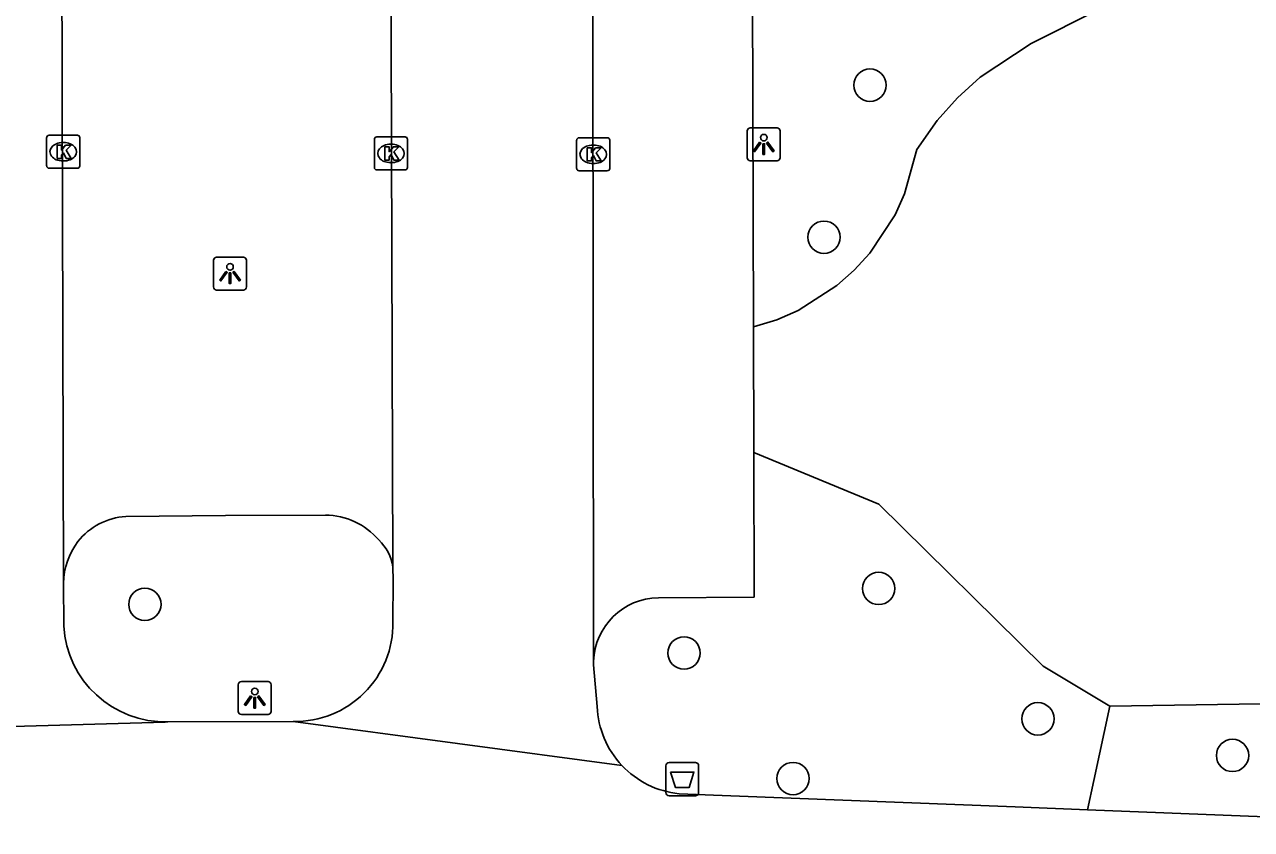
# Model space of a CAD drawing. Extents: x 160732 to 162105, y 387428 to 388479.
# Drawn here: x 161391.93 to 161429, y 387825.47 to 387849.79 of the extents above; entities that cross this region are included whole.
import ezdxf

# ---------------------------------------------------------------- set-up
doc = ezdxf.new("R2010")
doc.units = 0
for name, color, linetype in [('IMGEO_Afvalbak', 7, 'Continuous'), ('IMGEO_Boom', 7, 'Continuous'), ('IMGEO_Groenvoorziening', 7, 'Continuous'), ('IMGEO_Kolk', 7, 'Continuous'), ('IMGEO_Lichtpunt', 7, 'Continuous'), ('IMGEO_Parkeervlak_open', 7, 'Continuous'), ('IMGEO_Rijbaan_lokaal_open', 7, 'Continuous')]:
    doc.layers.add(name, color=color, linetype=linetype)

msp = doc.modelspace()

# ---------------------------------------------------------------- linework, layer by layer
at = {"layer": 'IMGEO_Afvalbak'}
for p, q in [((161411.308, 387826.584), (161411.308, 387827.384)), ((161411.308, 387827.384), (161411.308, 387826.584)), ((161411.408, 387827.484), (161412.198, 387827.484)), ((161412.198, 387827.484), (161411.408, 387827.484)), ((161412.298, 387827.384), (161412.298, 387826.584)), ((161412.298, 387826.584), (161412.298, 387827.384)), ((161412.198, 387826.484), (161411.408, 387826.484)), ((161411.408, 387826.484), (161412.198, 387826.484))]:
    msp.add_line(p, q, dxfattribs=at)
msp.add_lwpolyline([(161411.451, 387827.198), (161412.155, 387827.198), (161412.006, 387826.728), (161411.6, 387826.728), (161411.451, 387827.198)], dxfattribs=at)
for centre, start, end in [((161411.408, 387827.384), 90, 180), ((161411.408, 387827.384), 90, 180), ((161412.198, 387827.384), 0, 90), ((161412.198, 387827.384), 360, 90), ((161411.408, 387826.584), 180, 270), ((161411.408, 387826.584), 180, 270), ((161412.198, 387826.584), 270, 0), ((161412.198, 387826.584), 270, 0)]:
    msp.add_arc(centre, 0.1, start, end, dxfattribs=at)
at = {"layer": 'IMGEO_Boom'}
for centre in [(161417.475, 387847.955), (161416.085, 387843.361), (161417.737, 387832.747), (161395.563, 387832.267), (161411.857, 387830.796), (161422.55, 387828.808), (161428.431, 387827.702), (161415.149, 387827.004)]:
    msp.add_circle(centre, 0.489, dxfattribs=at)
at = {"layer": 'IMGEO_Groenvoorziening'}
for points in [[(161428.399, 387852.267), (161422.343, 387849.214), (161420.802, 387848.2), (161420.12, 387847.577), (161419.506, 387846.887), (161418.89, 387846.013), (161418.521, 387844.671), (161418.233, 387844.037), (161417.467, 387842.875), (161416.997, 387842.36), (161416.476, 387841.897), (161415.303, 387841.148), (161414.665, 387840.869), (161413.951, 387840.649)], [(161424.726, 387829.188), (161422.71, 387830.402), (161417.743, 387835.298), (161413.962, 387836.853)], [(161424.726, 387829.188), (161442.306, 387829.458), (161446.147, 387830.323)], [(161424.046, 387826.06), (161424.24, 387826.946), (161424.726, 387829.188)]]:
    msp.add_lwpolyline(points, dxfattribs=at)
at = {"layer": 'IMGEO_Kolk'}
for p, q in [((161392.595, 387845.518), (161392.595, 387846.37)), ((161392.67, 387846.444), (161393.522, 387846.444)), ((161393.083, 387846.224), (161393.108, 387846.224)), ((161393.596, 387846.37), (161393.596, 387845.518)), ((161402.498, 387845.467), (161402.498, 387846.319)), ((161402.573, 387846.393), (161403.425, 387846.393)), ((161402.986, 387846.173), (161403.011, 387846.173)), ((161403.499, 387846.319), (161403.499, 387845.467)), ((161408.611, 387845.44), (161408.611, 387846.292)), ((161408.686, 387846.366), (161409.538, 387846.366)), ((161409.099, 387846.146), (161409.124, 387846.146)), ((161409.612, 387846.292), (161409.612, 387845.44)), ((161393.522, 387845.444), (161392.67, 387845.444)), ((161393.106, 387845.664), (161393.081, 387845.664)), ((161403.425, 387845.393), (161402.573, 387845.393)), ((161403.009, 387845.613), (161402.984, 387845.613)), ((161409.538, 387845.366), (161408.686, 387845.366)), ((161409.122, 387845.586), (161409.097, 387845.586))]:
    msp.add_line(p, q, dxfattribs=at)
for points in [[(161392.595, 387845.518), (161392.595, 387846.37)], [(161392.67, 387846.444), (161393.522, 387846.444)], [(161392.916, 387846.144), (161393.039, 387846.144), (161393.039, 387845.993), (161393.169, 387846.144), (161393.333, 387846.144), (161393.187, 387845.993), (161393.34, 387845.744), (161393.188, 387845.744), (161393.103, 387845.908), (161393.039, 387845.841), (161393.039, 387845.744), (161392.916, 387845.744), (161392.916, 387846.144)], [(161393.596, 387846.37), (161393.596, 387845.518)], [(161402.498, 387845.467), (161402.498, 387846.319)], [(161402.573, 387846.393), (161403.425, 387846.393)], [(161402.819, 387846.093), (161402.942, 387846.093), (161402.942, 387845.942), (161403.072, 387846.093), (161403.236, 387846.093), (161403.09, 387845.942), (161403.243, 387845.693), (161403.091, 387845.693), (161403.006, 387845.857), (161402.942, 387845.79), (161402.942, 387845.693), (161402.819, 387845.693), (161402.819, 387846.093)], [(161403.499, 387846.319), (161403.499, 387845.467)], [(161408.611, 387845.44), (161408.611, 387846.292)], [(161408.686, 387846.366), (161409.538, 387846.366)], [(161409.612, 387846.292), (161409.612, 387845.44)], [(161408.932, 387846.066), (161409.055, 387846.066), (161409.055, 387845.915), (161409.185, 387846.066), (161409.349, 387846.066), (161409.203, 387845.915), (161409.356, 387845.666), (161409.204, 387845.666), (161409.119, 387845.83), (161409.055, 387845.763), (161409.055, 387845.666), (161408.932, 387845.666), (161408.932, 387846.066)], [(161393.522, 387845.444), (161392.67, 387845.444)], [(161403.425, 387845.393), (161402.573, 387845.393)], [(161409.538, 387845.366), (161408.686, 387845.366)]]:
    msp.add_lwpolyline(points, dxfattribs=at)
for centre, start, end in [((161392.672, 387846.368), 91.552, 178.448), ((161392.672, 387846.368), 91.552, 178.448), ((161393.52, 387846.368), 1.552, 88.448), ((161393.52, 387846.368), 1.552, 88.448), ((161402.575, 387846.317), 91.552, 178.448), ((161402.575, 387846.317), 91.552, 178.448), ((161403.423, 387846.317), 1.552, 88.448), ((161403.423, 387846.317), 1.552, 88.448), ((161408.688, 387846.29), 91.552, 178.448), ((161408.688, 387846.29), 91.552, 178.448), ((161409.536, 387846.29), 1.552, 88.448), ((161409.536, 387846.29), 1.552, 88.448), ((161392.672, 387845.52), 181.552, 268.448), ((161392.672, 387845.52), 181.552, 268.448), ((161393.52, 387845.52), 271.552, 358.448), ((161393.52, 387845.52), 271.552, 358.448), ((161402.575, 387845.469), 181.552, 268.448), ((161402.575, 387845.469), 181.552, 268.448), ((161403.423, 387845.469), 271.552, 358.448), ((161403.423, 387845.469), 271.552, 358.448), ((161408.688, 387845.442), 181.552, 268.448), ((161408.688, 387845.442), 181.552, 268.448), ((161409.536, 387845.442), 271.552, 358.448), ((161409.536, 387845.442), 271.552, 358.448)]:
    msp.add_arc(centre, 0.0765, start, end, dxfattribs=at)
for centre, major_axis, ratio, start_param, end_param in [((161393.082, 387845.944), (-0.387, 0.002), 0.722429, 4.712389, 7.853982), ((161393.107, 387845.944), (-0.39, 0.002), 0.717154, 1.570796, 4.712389), ((161402.985, 387845.893), (-0.387, 0.002), 0.722429, 4.712389, 7.853982), ((161403.01, 387845.893), (-0.39, 0.002), 0.717154, 1.570796, 4.712389), ((161409.098, 387845.866), (-0.387, 0.002), 0.722429, 4.712389, 7.853982), ((161409.123, 387845.866), (-0.39, 0.002), 0.717154, 1.570796, 4.712389)]:
    msp.add_ellipse(centre, major_axis=major_axis, ratio=ratio, start_param=start_param, end_param=end_param, dxfattribs=at)
at = {"layer": 'IMGEO_Lichtpunt'}
for p, q in [((161413.765, 387846.571), (161413.765, 387845.764)), ((161413.765, 387846.571), (161413.765, 387845.764)), ((161414.667, 387846.666), (161413.859, 387846.666)), ((161414.667, 387846.666), (161413.859, 387846.666)), ((161414.761, 387845.764), (161414.761, 387846.571)), ((161414.761, 387845.764), (161414.761, 387846.571)), ((161413.859, 387845.67), (161414.667, 387845.67)), ((161413.859, 387845.67), (161414.667, 387845.67)), ((161398.539, 387842.76), (161397.731, 387842.76)), ((161398.539, 387842.76), (161397.731, 387842.76)), ((161397.637, 387842.665), (161397.637, 387841.858)), ((161397.637, 387842.665), (161397.637, 387841.858)), ((161398.633, 387841.858), (161398.633, 387842.665)), ((161398.633, 387841.858), (161398.633, 387842.665)), ((161397.731, 387841.764), (161398.539, 387841.764)), ((161397.731, 387841.764), (161398.539, 387841.764)), ((161398.384, 387829.838), (161398.384, 387829.031)), ((161398.384, 387829.838), (161398.384, 387829.031)), ((161399.286, 387829.933), (161398.478, 387829.933)), ((161399.286, 387829.933), (161398.478, 387829.933)), ((161399.38, 387829.031), (161399.38, 387829.838)), ((161399.38, 387829.031), (161399.38, 387829.838)), ((161398.478, 387828.937), (161399.286, 387828.937)), ((161398.478, 387828.937), (161399.286, 387828.937))]:
    msp.add_line(p, q, dxfattribs=at)
for points in [[(161414.139, 387846.235), (161414.178, 387846.207), (161413.99, 387845.945), (161413.952, 387845.972), (161414.139, 387846.235)], [(161414.241, 387846.187), (161414.288, 387846.187), (161414.288, 387845.865), (161414.241, 387845.865), (161414.241, 387846.187)], [(161414.351, 387846.207), (161414.389, 387846.234), (161414.576, 387845.972), (161414.537, 387845.944), (161414.351, 387846.207)], [(161398.011, 387842.329), (161398.05, 387842.301), (161397.862, 387842.039), (161397.824, 387842.066), (161398.011, 387842.329)], [(161398.113, 387842.281), (161398.16, 387842.281), (161398.16, 387841.959), (161398.113, 387841.959), (161398.113, 387842.281)], [(161398.223, 387842.301), (161398.261, 387842.328), (161398.448, 387842.066), (161398.409, 387842.038), (161398.223, 387842.301)], [(161398.758, 387829.502), (161398.797, 387829.474), (161398.609, 387829.212), (161398.571, 387829.239), (161398.758, 387829.502)], [(161398.86, 387829.454), (161398.907, 387829.454), (161398.907, 387829.132), (161398.86, 387829.132), (161398.86, 387829.454)], [(161398.97, 387829.474), (161399.008, 387829.501), (161399.195, 387829.239), (161399.156, 387829.211), (161398.97, 387829.474)]]:
    msp.add_lwpolyline(points, dxfattribs=at)
for centre in [(161414.264, 387846.369), (161398.136, 387842.463), (161398.883, 387829.636)]:
    msp.add_circle(centre, 0.0994, dxfattribs=at)
for centre, start, end in [((161413.859, 387846.571), 90, 180), ((161413.859, 387846.571), 90, 180), ((161414.667, 387846.571), 0, 90), ((161414.667, 387846.571), 0, 90), ((161413.859, 387845.764), 180, 270), ((161413.859, 387845.764), 180, 270), ((161414.667, 387845.764), 270, 0), ((161414.667, 387845.764), 270, 360), ((161397.731, 387842.665), 90, 180), ((161397.731, 387842.665), 90, 180), ((161398.539, 387842.665), 0, 90), ((161398.539, 387842.665), 0, 90), ((161397.731, 387841.858), 180, 270), ((161397.731, 387841.858), 180, 270), ((161398.539, 387841.858), 270, 0), ((161398.539, 387841.858), 270, 360), ((161398.478, 387829.838), 90, 180), ((161398.478, 387829.838), 90, 180), ((161399.286, 387829.838), 0, 90), ((161399.286, 387829.838), 0, 90), ((161398.478, 387829.031), 180, 270), ((161398.478, 387829.031), 180, 270), ((161399.286, 387829.031), 270, 0), ((161399.286, 387829.031), 270, 360)]:
    msp.add_arc(centre, 0.0946, start, end, dxfattribs=at)
at = {"layer": 'IMGEO_Parkeervlak_open'}
for points in [[(161413.951, 387840.649), (161413.791, 387894.568)], [(161413.962, 387836.853), (161413.951, 387840.649)], [(161413.962, 387836.853), (161413.975, 387832.485), (161411.084, 387832.469)], [(161394.986, 387834.922), (161398.003, 387834.951), (161401.017, 387834.962)]]:
    msp.add_lwpolyline(points, dxfattribs=at)
for centre, radius, start, end in [((161401.009, 387832.835), 2.127, 40.3754, 89.7817), ((161395.105, 387832.937), 1.989, 93.4227, 141.9343), ((161401.685, 387833.192), 1.391, 8.4117, 47.2669), ((161395.194, 387832.891), 2.087, 142.465, 179.4612), ((161411.112, 387830.48), 1.989, 90.8039, 178.253)]:
    msp.add_arc(centre, radius, start, end, dxfattribs=at)
at = {"layer": 'IMGEO_Rijbaan_lokaal_open'}
for points in [[(161409.124, 387830.541), (161409.049, 387899.564)], [(161392.93, 387897.073), (161393.107, 387832.911)], [(161403.061, 387833.395), (161402.85, 387897.072)], [(161403.061, 387833.395), (161403.063, 387833.002), (161403.059, 387831.731)], [(161393.11, 387831.614), (161393.107, 387832.911)], [(161409.232, 387829.178), (161409.124, 387830.439), (161409.124, 387830.541)], [(161386.61, 387828.435), (161396.178, 387828.708), (161396.259, 387828.716)], [(161400.047, 387828.729), (161396.259, 387828.716)], [(161400.047, 387828.729), (161409.976, 387827.399)], [(161411.706, 387826.545), (161421.863, 387826.145), (161424.046, 387826.06)], [(161439.166, 387825.465), (161424.046, 387826.06)]]:
    msp.add_lwpolyline(points, dxfattribs=at)
for centre, radius, start, end in [((161400.108, 387831.68), 2.952, 268.8206, 0.9888), ((161396.183, 387831.794), 3.079, 183.3457, 271.4081), ((161411.98, 387829.282), 2.75, 182.1689, 223.2217), ((161411.98, 387829.28), 2.748, 223.178, 264.2763)]:
    msp.add_arc(centre, radius, start, end, dxfattribs=at)

doc.saveas('drawing.dxf')
